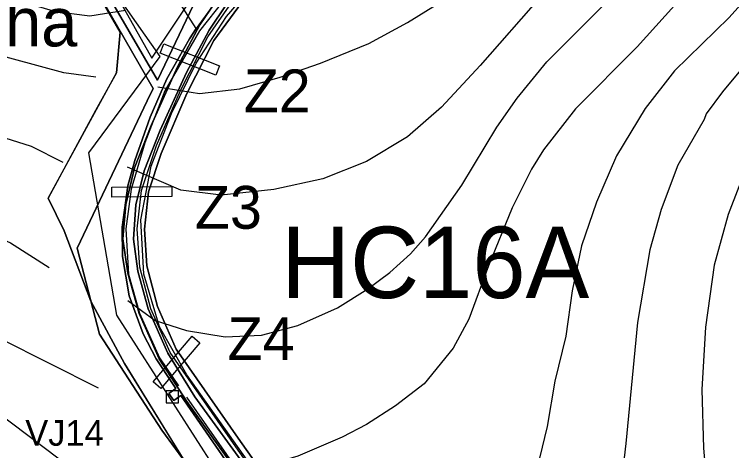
# Model space of a CAD drawing. Extents: x -1900516 to -575031, y -3809306 to -1157387.
# Drawn here: x -577773 to -577522.2, y -1158405.7 to -1158253 of the extents above; entities that cross this region are included whole.
import ezdxf

# ---------------------------------------------------------------- set-up
doc = ezdxf.new("R2010")
doc.units = 0
for name, color, linetype in [('01_MÍSTNÍ_NÁZVY', 7, 'Continuous'), ('01_PARCELY_NÁVRH_PC', 7, 'Continuous'), ('01_PARCELY_NÁVRH_ŽP', 7, 'Continuous'), ('01_PRVKY PSZ', 7, 'Continuous'), ('01_VRSTEVNICE', 7, 'Continuous'), ('01_ZASTAV_PLOCHY', 7, 'Continuous'), ('02_KULTURY STAV', 7, 'Continuous'), ('03_PC_NÁVRH', 7, 'Continuous'), ('03_PC_OBJEKTY_NÁVRH', 7, 'Continuous'), ('03_PC_POPIS_NÁVRH', 7, 'Continuous'), ('04_ZPF_OP_ORGAN', 7, 'Continuous'), ('06_ÚSES_IP', 7, 'Continuous')]:
    doc.layers.add(name, color=color, linetype=linetype)

msp = doc.modelspace()

# ---------------------------------------------------------------- linework, layer by layer
at = {"layer": '01_PARCELY_NÁVRH_PC'}
for points in [[(-577678.16, -1158428.2), (-577712.67, -1158379.14), (-577722.27, -1158362.34), (-577727.79, -1158344.02), (-577728.78, -1158324.95), (-577725.16, -1158306.11), (-577718.1, -1158287.7), (-577709.44, -1158270.15), (-577698.86, -1158253.75), (-577686.13, -1158238.93), (-577671.71, -1158225.43), (-577618.74, -1158184.9), (-577593.08, -1158163.4), (-577547.4, -1158125.08), (-577530.93, -1158114.23), (-577496.81, -1158093.48)], [(-577698.56, -1158242.83), (-577709.49, -1158257.95), (-577711.75, -1158261.56), (-577719.67, -1158275.57), (-577725.57, -1158288.99), (-577730.93, -1158304.21), (-577733.3, -1158313.09), (-577735.3, -1158327.56), (-577735.25, -1158337.79), (-577732.87, -1158351.54), (-577727.97, -1158364.85), (-577723.48, -1158373.55), (-577717.54, -1158382.56), (-577716.53, -1158383.99), (-577719.01, -1158385.68), (-577717.32, -1158388.16), (-577714.84, -1158386.47), (-577694.82, -1158415.49)]]:
    msp.add_lwpolyline(points, dxfattribs=at)
at = {"layer": '01_PARCELY_NÁVRH_ŽP'}
for points in [[(-577694.82, -1158415.49), (-577714.84, -1158386.47), (-577717.32, -1158388.16), (-577719.01, -1158385.68), (-577716.53, -1158383.99), (-577717.54, -1158382.56), (-577723.48, -1158373.55), (-577727.97, -1158364.85), (-577732.87, -1158351.54), (-577735.25, -1158337.79), (-577735.3, -1158327.56), (-577733.3, -1158313.09), (-577730.93, -1158304.21), (-577725.57, -1158288.99), (-577719.67, -1158275.57), (-577711.75, -1158261.56), (-577709.49, -1158257.95), (-577718.23, -1158244.17), (-577730.74, -1158235.92), (-577748.89, -1158226.08), (-577757.14, -1158223.14), (-577765.39, -1158220.21), (-577784.1, -1158209.19)], [(-577793.88, -1158210.25), (-577767.5, -1158225.93), (-577752.91, -1158235.68), (-577741.95, -1158248.96), (-577736.08, -1158259.23), (-577737.36, -1158273.5), (-577744.7, -1158286.67), (-577761.17, -1158317.33), (-577755.57, -1158328.82), (-577746.24, -1158353.44), (-577734.49, -1158375.27), (-577717.92, -1158402.22), (-577701.35, -1158429.17)]]:
    msp.add_lwpolyline(points, dxfattribs=at)
at = {"layer": '01_PRVKY PSZ'}
msp.add_lwpolyline([(-577719.9, -1158389.03), (-577715.68, -1158389.03), (-577715.68, -1158384.81), (-577719.9, -1158384.81)], close=True, dxfattribs=at)
at = {"layer": '01_VRSTEVNICE'}
for points in [[(-577480.32, -1158063.84), (-577481.45, -1158074.71), (-577487.09, -1158118.45), (-577493.58, -1158146.1), (-577507.41, -1158199.44), (-577513.9, -1158213.26), (-577523.78, -1158228.22), (-577531.4, -1158237.81), (-577555.24, -1158264.34), (-577576.83, -1158286.06), (-577587.97, -1158300.46), (-577592.2, -1158307.23), (-577598.98, -1158320.78), (-577607.3, -1158341.09), (-577614.07, -1158359.72), (-577619.58, -1158369.88), (-577629.74, -1158382.29), (-577639.75, -1158390.05), (-577649.91, -1158396.54), (-577658.38, -1158401.06), (-577673.9, -1158407.69), (-577689.42, -1158412.2), (-577696.05, -1158413.05)], [(-577733.3, -1158353.23), (-577723.77, -1158360.14), (-577712.84, -1158363.67), (-577699.3, -1158365.92), (-577686.6, -1158365.36), (-577673.9, -1158361.97), (-577660.07, -1158355.77), (-577649.49, -1158349.13), (-577641.73, -1158343.35), (-577634.53, -1158336.86), (-577629.31, -1158330.93), (-577616.61, -1158312.87), (-577604.34, -1158292.56), (-577597.28, -1158282.4), (-577586.84, -1158269.7), (-577563.7, -1158246.28), (-577545.64, -1158225.96), (-577528.85, -1158201.13), (-577521.23, -1158187.58), (-577513.76, -1158169.52), (-577509.1, -1158155.98), (-577497.25, -1158109.7), (-577494.57, -1158091.92), (-577493.3, -1158071.46)], [(-577507.97, -1158079.08), (-577508.4, -1158104.9), (-577512.91, -1158130.58), (-577516.86, -1158144.41), (-577520.53, -1158154.28), (-577531.11, -1158176.01), (-577539.58, -1158190.26), (-577552.14, -1158207.62), (-577589.1, -1158246.84), (-577610.12, -1158270.97), (-577623.67, -1158285.5), (-577635.52, -1158295.94), (-577649.91, -1158304.55), (-577665.15, -1158310.62), (-577682.36, -1158314.28), (-577700.71, -1158316.26), (-577714.82, -1158314.57), (-577733.44, -1158306.52)], [(-577722.86, -1158278.45), (-577708.33, -1158280.7), (-577694.21, -1158279.15), (-577680.11, -1158275.06), (-577666, -1158270.12), (-577649.07, -1158263.21), (-577635.52, -1158255.87), (-577618.73, -1158245.43), (-577594.74, -1158225.82), (-577584.3, -1158216.23), (-577564.55, -1158195.34), (-577555.38, -1158183.63), (-577547.9, -1158172.63), (-577538.87, -1158154.85), (-577531.96, -1158133.12), (-577529.42, -1158119.29), (-577529, -1158103.49), (-577530.27, -1158092.91)], [(-577734.15, -1158251.64), (-577746.7, -1158253.61), (-577758.55, -1158252.2), (-577766.45, -1158249.8), (-577802.01, -1158234.28), (-577817.81, -1158228.5), (-577832.49, -1158226.24), (-577857.88, -1158225.96), (-577934.92, -1158233.02), (-577946.77, -1158235.27), (-577950.72, -1158236.97), (-577955.94, -1158243.03), (-577958.2, -1158248.53), (-577957.78, -1158253.19), (-577950.72, -1158271.96), (-577947.05, -1158284.66), (-577945.93, -1158293.12), (-577946.07, -1158297.35), (-577947.05, -1158301.59), (-577948.89, -1158305.54), (-577951.43, -1158309.06), (-577957.49, -1158311.89), (-577960.32, -1158311.6), (-577966.1, -1158309.21)], [(-577509.53, -1158238.94), (-577523.07, -1158254.18), (-577542.26, -1158272.8), (-577552.42, -1158285.93), (-577562.44, -1158302.57), (-577569.49, -1158318.8), (-577574.71, -1158334.04), (-577577.95, -1158349.84), (-577580.21, -1158365.64), (-577584.02, -1158381.44), (-577586.7, -1158397.25), (-577591.22, -1158415.59), (-577596.72, -1158430.26), (-577602.22, -1158441.27), (-577608.01, -1158450.44), (-577614.36, -1158458.34), (-577619.15, -1158463.14), (-577628.18, -1158469.63), (-577638.91, -1158474), (-577642.58, -1158474.57), (-577653.72, -1158473.72)], [(-577744.58, -1158275.06), (-577755.73, -1158273.51), (-577809.91, -1158258.83), (-577821.76, -1158256.29), (-577835.87, -1158254.32), (-577854.21, -1158253.61), (-577882.71, -1158255.59), (-577913.19, -1158256.29), (-577935.2, -1158258.98), (-577938.59, -1158260.95), (-577939.15, -1158266.17), (-577933.37, -1158282.68), (-577928.71, -1158300.46), (-577928.85, -1158315.7), (-577930.26, -1158319.08), (-577933.65, -1158322.61), (-577940, -1158326.14), (-577943.39, -1158327.27), (-577950.16, -1158326.14), (-577955.38, -1158323.88)], [(-577744.58, -1158275.06), (-577755.73, -1158273.51), (-577809.91, -1158258.83), (-577821.76, -1158256.29), (-577835.87, -1158254.32), (-577854.21, -1158253.61), (-577882.71, -1158255.59), (-577913.19, -1158256.29), (-577935.2, -1158258.98), (-577938.59, -1158260.95), (-577939.15, -1158266.17), (-577933.37, -1158282.68), (-577928.71, -1158300.46), (-577928.85, -1158315.7), (-577930.26, -1158319.08), (-577933.65, -1158322.61), (-577940, -1158326.14), (-577943.39, -1158327.27), (-577950.16, -1158326.14), (-577955.38, -1158323.88)], [(-577507.55, -1158258.69), (-577525.47, -1158280.14), (-577531.11, -1158287.9), (-577531.82, -1158289.88), (-577540.99, -1158305.82), (-577546.91, -1158321.34), (-577550.86, -1158335.45), (-577555.1, -1158360.84), (-577559.19, -1158403.17), (-577563.99, -1158444.37), (-577568.08, -1158461.3), (-577572.59, -1158474), (-577578.1, -1158485.29), (-577584.16, -1158493.75), (-577591.22, -1158500.53), (-577604.2, -1158507.86), (-577610.97, -1158509.98), (-577620.57, -1158510.97), (-577632.14, -1158509.56), (-577641.31, -1158506.17)], [(-577756.01, -1158304.83), (-577767.02, -1158299.33), (-577778.59, -1158295.66), (-577814.14, -1158289.88), (-577851.68, -1158286.91), (-577900.49, -1158288.32), (-577907.27, -1158289.45), (-577911.21, -1158291.85), (-577912.2, -1158293.4), (-577912.91, -1158296.79), (-577912.06, -1158308.64), (-577908.96, -1158326.42), (-577906.84, -1158350.12), (-577907.12, -1158367.9), (-577909.1, -1158373.26), (-577911.5, -1158375.38), (-577915.73, -1158377.63), (-577921.94, -1158378.48), (-577925.04, -1158377.49), (-577928.57, -1158375.24)], [(-577756.01, -1158304.83), (-577767.02, -1158299.33), (-577778.59, -1158295.66), (-577814.14, -1158289.88), (-577851.68, -1158286.91), (-577900.49, -1158288.32), (-577907.27, -1158289.45), (-577911.21, -1158291.85), (-577912.2, -1158293.4), (-577912.91, -1158296.79), (-577912.06, -1158308.64), (-577908.96, -1158326.42), (-577906.84, -1158350.12), (-577907.12, -1158367.9), (-577909.1, -1158373.26), (-577911.5, -1158375.38), (-577915.73, -1158377.63), (-577921.94, -1158378.48), (-577925.04, -1158377.49), (-577928.57, -1158375.24)], [(-577516.58, -1158305.25), (-577523.49, -1158323.03), (-577528.29, -1158340.81), (-577531.39, -1158362.54), (-577532.66, -1158384.27), (-577532.1, -1158404.87), (-577528.71, -1158443.24), (-577528.43, -1158461.87), (-577529.98, -1158469.77), (-577537.88, -1158485.57), (-577546.49, -1158496.72), (-577559.33, -1158509.98), (-577572.03, -1158518.87), (-577580.49, -1158523.38), (-577594.04, -1158528.18), (-577608.29, -1158530.86), (-577631.99, -1158532.41)], [(-577922.64, -1158395.84), (-577909.24, -1158403.17), (-577903.6, -1158404.44), (-577897.39, -1158404.16), (-577891.74, -1158402.47), (-577888.36, -1158400.21), (-577885.54, -1158395.84), (-577883.42, -1158387.09), (-577883, -1158375.24), (-577883.7, -1158369.59), (-577887.23, -1158358.3), (-577888.5, -1158351.25), (-577889.49, -1158326.14), (-577888.78, -1158319.08), (-577887.51, -1158314.85), (-577885.82, -1158312.03), (-577883.28, -1158309.63), (-577877.07, -1158309.77), (-577857.32, -1158314.85), (-577848.85, -1158316.4), (-577811.32, -1158321.06), (-577791.29, -1158325.43), (-577774.36, -1158333.05), (-577760.81, -1158341.66)], [(-577922.64, -1158395.84), (-577909.24, -1158403.17), (-577903.6, -1158404.44), (-577897.39, -1158404.16), (-577891.74, -1158402.47), (-577888.36, -1158400.21), (-577885.54, -1158395.84), (-577883.42, -1158387.09), (-577883, -1158375.24), (-577883.7, -1158369.59), (-577887.23, -1158358.3), (-577888.5, -1158351.25), (-577889.49, -1158326.14), (-577888.78, -1158319.08), (-577887.51, -1158314.85), (-577885.82, -1158312.03), (-577883.28, -1158309.63), (-577877.07, -1158309.77), (-577857.32, -1158314.85), (-577848.85, -1158316.4), (-577811.32, -1158321.06), (-577791.29, -1158325.43), (-577774.36, -1158333.05), (-577760.81, -1158341.66)], [(-577861.69, -1158406.84), (-577861.69, -1158391.04), (-577862.4, -1158381.16), (-577864.09, -1158371.29), (-577863.95, -1158360.99), (-577862.54, -1158357.03), (-577859.72, -1158353.93), (-577852.8, -1158349.98), (-577844.34, -1158348.15), (-577830.23, -1158347.58), (-577809.07, -1158350.69), (-577794.81, -1158356.61), (-577778.17, -1158366.49), (-577743.74, -1158383.7)], [(-577861.69, -1158406.84), (-577861.69, -1158391.04), (-577862.4, -1158381.16), (-577864.09, -1158371.29), (-577863.95, -1158360.99), (-577862.54, -1158357.03), (-577859.72, -1158353.93), (-577852.8, -1158349.98), (-577844.34, -1158348.15), (-577830.23, -1158347.58), (-577809.07, -1158350.69), (-577794.81, -1158356.61), (-577778.17, -1158366.49), (-577743.74, -1158383.7)], [(-577741.2, -1158420.95), (-577779.44, -1158392.17), (-577799.19, -1158379.19), (-577817.81, -1158369.88), (-577826.56, -1158370.16), (-577834.46, -1158374.39), (-577838.13, -1158383), (-577837.57, -1158388.5), (-577834.74, -1158396.97), (-577833.05, -1158404.87), (-577833.05, -1158412.77)]]:
    msp.add_lwpolyline(points, dxfattribs=at)
at = {"layer": '01_ZASTAV_PLOCHY'}
msp.add_lwpolyline([(-577488.52, -1158070.93), (-577528.98, -1158093.55), (-577549.81, -1158108.88), (-577586.26, -1158138.77), (-577634.21, -1158181.04), (-577708.59, -1158234.17), (-577767.54, -1158153.93), (-577806.52, -1158098.62), (-577856.94, -1158096.35), (-577885.77, -1158097.77), (-577924.9, -1158101.07), (-577936.16, -1158096.22), (-577937.38, -1158099.49), (-577894.28, -1158135.64), (-577748.33, -1158226.68), (-577724.93, -1158268.4), (-577708.64, -1158243.72), (-577691.68, -1158230.06), (-577639.58, -1158188.22), (-577615.74, -1158170.74), (-577583.23, -1158138.67), (-577550.87, -1158111.08), (-577524.46, -1158098.98), (-577491.5, -1158077.59)], dxfattribs=at)
at = {"layer": '02_KULTURY STAV'}
for points in [[(-577690.47, -1158413.7), (-577709.91, -1158386.88), (-577719.42, -1158371.67), (-577726.28, -1158356.12), (-577729.9, -1158342.94), (-577731.37, -1158331.7), (-577730.52, -1158319.69), (-577727.69, -1158307.77), (-577722.05, -1158293.52), (-577712.89, -1158273.35), (-577704.96, -1158258.59), (-577692.28, -1158239.68), (-577682.38, -1158230.46), (-577654.33, -1158207.43), (-577624.6, -1158182.93), (-577596.36, -1158158.5), (-577576.73, -1158140.13), (-577557.84, -1158124.8), (-577540.7, -1158112.86), (-577505.19, -1158092.47)], [(-577784.1, -1158209.19), (-577764.68, -1158220.49), (-577754.35, -1158226.94), (-577724.47, -1158279.02), (-577726.62, -1158283.26), (-577751.03, -1158334.88), (-577743.3, -1158365.02), (-577721.44, -1158398.51), (-577707.16, -1158418.15)], [(-577707.16, -1158418.15), (-577721.44, -1158398.51), (-577743.3, -1158365.02), (-577751.03, -1158334.88), (-577726.62, -1158283.26), (-577724.47, -1158279.02), (-577754.35, -1158226.94), (-577764.68, -1158220.49), (-577752.68, -1158224.83), (-577722.95, -1158276.02), (-577710.42, -1158249.74), (-577696.96, -1158240.1), (-577708.16, -1158256.71), (-577716.01, -1158271.41), (-577725.19, -1158291.98), (-577731.08, -1158306.71), (-577734.01, -1158319.53), (-577735.09, -1158331.57), (-577733.32, -1158343.65), (-577729.41, -1158357.69), (-577722.37, -1158373.59), (-577712.74, -1158388.54), (-577693.1, -1158415.96)], [(-577710.42, -1158249.74), (-577722.95, -1158276.02), (-577752.68, -1158224.83)], [(-577693.1, -1158415.96), (-577712.74, -1158388.54), (-577722.37, -1158373.59), (-577729.41, -1158357.69), (-577733.32, -1158343.65), (-577735.09, -1158331.57), (-577734.01, -1158319.53), (-577731.08, -1158306.71), (-577725.19, -1158291.98), (-577716.01, -1158271.41), (-577708.16, -1158256.71), (-577696.96, -1158240.1)], [(-577692.28, -1158239.68), (-577704.96, -1158258.59), (-577712.89, -1158273.35), (-577722.05, -1158293.52), (-577727.69, -1158307.77), (-577730.52, -1158319.69), (-577731.37, -1158331.7), (-577729.9, -1158342.94), (-577726.28, -1158356.12), (-577719.42, -1158371.67), (-577709.91, -1158386.88), (-577690.47, -1158413.7)]]:
    msp.add_lwpolyline(points, dxfattribs=at)
at = {"layer": '03_PC_NÁVRH'}
msp.add_lwpolyline([(-577618.7, -1158576.74), (-577626.3, -1158554.75), (-577645.53, -1158491.38), (-577652.58, -1158473.83), (-577658.43, -1158461.65), (-577662.07, -1158454.41), (-577670.45, -1158440.49), (-577674.94, -1158433.77), (-577685.25, -1158419.07), (-577695.56, -1158404.36), (-577718.59, -1158371.43), (-577725.36, -1158356.08), (-577729.2, -1158341.54), (-577730.06, -1158328.13), (-577728.6, -1158314.67), (-577723.33, -1158298.94), (-577714.98, -1158279.63), (-577705.38, -1158260.84), (-577689.69, -1158238.17), (-577674.29, -1158224.37)], dxfattribs=at)
at = {"layer": '03_PC_OBJEKTY_NÁVRH'}
for points in [[(-577678.81, -1158225.38), (-577691.32, -1158237.2), (-577708.32, -1158258.8), (-577720.41, -1158279.78), (-577727.37, -1158297.96), (-577732.19, -1158314.26), (-577734.11, -1158328.04), (-577733.11, -1158343.96), (-577729.29, -1158357.59), (-577722.32, -1158373.29), (-577715.6, -1158383.04)], [(-577722.1, -1158266.59), (-577720.81, -1158263.34), (-577701.28, -1158271.05), (-577702.56, -1158274.3), (-577722.1, -1158266.59)], [(-577738.92, -1158317.04), (-577738.96, -1158313.54), (-577717.96, -1158313.32), (-577717.92, -1158316.82), (-577738.92, -1158317.04)], [(-577721.86, -1158383.92), (-577724.51, -1158381.64), (-577710.84, -1158365.7), (-577708.18, -1158367.98), (-577721.86, -1158383.92)], [(-577712.88, -1158386.97), (-577674.34, -1158442.23), (-577665.85, -1158456.05), (-577654.98, -1158478.42), (-577647.56, -1158497.78), (-577637.68, -1158529.53), (-577625.03, -1158564.59), (-577626.36, -1158567.68)]]:
    msp.add_lwpolyline(points, dxfattribs=at)
at = {"layer": '04_ZPF_OP_ORGAN'}
for points in [[(-577672.87, -1158432.36), (-577694.83, -1158401.38), (-577716.42, -1158370.18), (-577722.99, -1158355.28), (-577726.75, -1158341.05), (-577727.56, -1158328.21), (-577726.15, -1158315.18), (-577721.66, -1158301.68), (-577712.71, -1158280.69), (-577703.24, -1158262.14), (-577684.82, -1158236.93), (-577612.44, -1158177.79), (-577573.8, -1158142.37), (-577548.67, -1158122.54), (-577513.86, -1158102.14)], [(-577513.86, -1158102.14), (-577548.67, -1158122.54), (-577573.8, -1158142.37), (-577612.44, -1158177.79), (-577684.82, -1158236.93), (-577703.24, -1158262.14), (-577712.71, -1158280.69), (-577721.66, -1158301.68), (-577726.15, -1158315.18), (-577727.56, -1158328.21), (-577726.75, -1158341.05)], [(-577701.35, -1158429.17), (-577734.49, -1158375.27), (-577746.24, -1158353.44), (-577755.57, -1158328.82), (-577761.17, -1158317.33), (-577737.36, -1158273.5), (-577736.08, -1158259.23), (-577741.95, -1158248.96), (-577752.91, -1158235.68), (-577769.81, -1158224.88), (-577780.69, -1158218.09), (-577793.88, -1158210.25), (-577812.57, -1158200.28), (-577812.72, -1158201.48), (-577843.01, -1158266.59), (-577873.3, -1158331.7), (-577865.87, -1158340.78), (-577831.2, -1158360.15), (-577816.85, -1158373.93), (-577802.53, -1158400.64), (-577781.2, -1158435.16)], [(-577701.35, -1158429.17), (-577734.49, -1158375.27), (-577746.24, -1158353.44), (-577755.57, -1158328.82), (-577761.17, -1158317.33), (-577737.36, -1158273.5), (-577736.08, -1158259.23), (-577741.95, -1158248.96), (-577752.91, -1158235.68), (-577769.81, -1158224.88), (-577780.69, -1158218.09), (-577793.88, -1158210.25), (-577812.57, -1158200.28), (-577812.72, -1158201.48), (-577843.01, -1158266.59), (-577873.3, -1158331.7), (-577865.87, -1158340.78), (-577831.2, -1158360.15), (-577816.85, -1158373.93), (-577802.53, -1158400.64), (-577781.2, -1158435.16)], [(-577726.75, -1158341.05), (-577722.99, -1158355.28), (-577716.42, -1158370.18), (-577694.83, -1158401.38), (-577672.87, -1158432.36), (-577661.2, -1158450.78), (-577650.29, -1158472.82), (-577643.54, -1158487.52), (-577618.86, -1158569.69), (-577617.69, -1158568.77), (-577604.06, -1158558.76), (-577578.04, -1158537.8), (-577563.06, -1158527.28), (-577550.87, -1158521.86), (-577501.88, -1158504.97)]]:
    msp.add_lwpolyline(points, dxfattribs=at)
at = {"layer": '06_ÚSES_IP'}
msp.add_lwpolyline([(-577631.22, -1158549.81), (-577660.32, -1158489.36), (-577675.34, -1158454.91), (-577737.2, -1158358.35), (-577746.98, -1158301.47), (-577722.05, -1158267.75), (-577746.89, -1158232.27), (-577811.15, -1158197.63)], dxfattribs=at)

# ---------------------------------------------------------------- texts
at = {"layer": '01_MÍSTNÍ_NÁZVY'}
msp.add_text('Smuha', height=17, dxfattribs=at).set_placement((-577823.03, -1158264.24))
at = {"layer": '01_PRVKY PSZ'}
msp.add_text('VJ14', height=9, dxfattribs=at).set_placement((-577769.22, -1158404.02))
at = {"layer": '03_PC_OBJEKTY_NÁVRH'}
for s, p in [('Z2', (-577692.83, -1158287.33)), ('Z3', (-577709.9, -1158328.07)), ('Z4', (-577698.48, -1158374.05))]:
    msp.add_text(s, height=15, dxfattribs=at).set_placement(p)
at = {"layer": '03_PC_POPIS_NÁVRH'}
msp.add_text('HC16A', height=25, dxfattribs=at).set_placement((-577679.77, -1158352.34))

doc.saveas('drawing.dxf')
